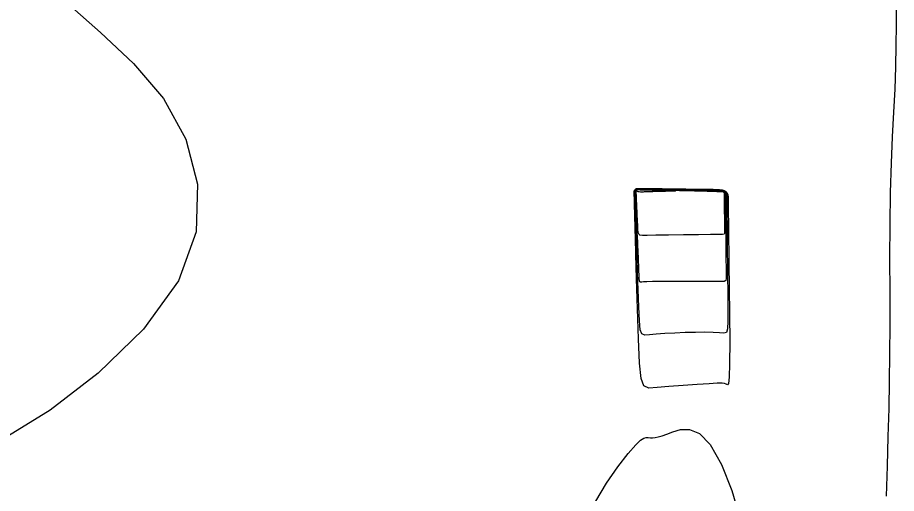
# Model space of a CAD drawing. Extents: x 2566142 to 2571431, y 418755 to 421584.
# Drawn here: x 2569119.4 to 2569421.2, y 419587 to 419750.1 of the extents above; entities that cross this region are included whole.
import ezdxf

# ---------------------------------------------------------------- set-up
doc = ezdxf.new("R2010")
doc.units = 0
doc.layers.add('Contour_ADS_Major', color=7, linetype='Continuous')
doc.layers.add('Contour_ADS_Minor', color=7, linetype='Continuous')

msp = doc.modelspace()

# ---------------------------------------------------------------- linework, layer by layer
at = {"layer": 'Contour_ADS_Major'}
for points in [[(2569362.61, 419673.81), (2569362.61, 419673.31), (2569362.61, 419672.74), (2569362.62, 419672.09), (2569362.62, 419671.32), (2569362.62, 419670.41), (2569362.63, 419669.34), (2569362.64, 419668.1), (2569362.65, 419666.66), (2569362.67, 419665.04), (2569362.69, 419663.39), (2569362.7, 419661.89), (2569362.69, 419660.72), (2569362.6, 419660.02), (2569362.09, 419659.69), (2569360.78, 419659.62), (2569358.27, 419659.65), (2569354.34, 419659.68), (2569349.57, 419659.69), (2569344.7, 419659.67), (2569340.46, 419659.65), (2569337.43, 419659.61), (2569335.5, 419659.56), (2569334.36, 419659.51), (2569333.72, 419659.46), (2569333.32, 419659.43), (2569333.09, 419659.54), (2569332.96, 419659.89), (2569332.88, 419660.63), (2569332.82, 419661.81), (2569332.77, 419663.32), (2569332.72, 419664.98), (2569332.66, 419666.62), (2569332.61, 419668.08), (2569332.55, 419669.38), (2569332.5, 419670.55), (2569332.45, 419671.61), (2569332.39, 419672.61), (2569332.35, 419673.56), (2569332.3, 419674.45), (2569332.25, 419675.31), (2569332.21, 419676.13), (2569332.17, 419676.93), (2569332.13, 419677.73), (2569332.09, 419678.53), (2569332.05, 419679.34), (2569332.01, 419680.15), (2569331.97, 419680.96), (2569331.93, 419681.75), (2569331.91, 419682.51), (2569331.88, 419683.24), (2569331.86, 419683.94), (2569331.84, 419684.61), (2569331.82, 419685.25), (2569331.79, 419685.84), (2569331.77, 419686.37), (2569331.75, 419686.83), (2569331.73, 419687.2), (2569331.71, 419687.51), (2569331.7, 419687.8), (2569331.69, 419688.09), (2569331.68, 419688.41), (2569331.67, 419688.76), (2569331.65, 419689.12), (2569331.64, 419689.48), (2569331.63, 419689.85), (2569331.62, 419690.19), (2569331.62, 419690.51), (2569331.64, 419690.77), (2569331.68, 419690.98), (2569331.73, 419691.13), (2569331.81, 419691.24), (2569331.89, 419691.31), (2569331.98, 419691.35), (2569332.11, 419691.37), (2569332.28, 419691.38), (2569332.53, 419691.37), (2569332.86, 419691.36), (2569333.25, 419691.35), (2569333.69, 419691.34), (2569334.15, 419691.33), (2569334.6, 419691.32), (2569335.07, 419691.32), (2569335.57, 419691.31), (2569336.13, 419691.3), (2569336.75, 419691.28), (2569337.44, 419691.26), (2569338.2, 419691.24), (2569339.04, 419691.23), (2569339.93, 419691.21), (2569340.88, 419691.2), (2569341.84, 419691.18), (2569342.8, 419691.16), (2569343.74, 419691.14), (2569344.69, 419691.12), (2569345.7, 419691.09), (2569346.81, 419691.07), (2569348.04, 419691.05), (2569349.37, 419691.03), (2569350.73, 419691.01), (2569352.07, 419690.98)], [(2569352.07, 419690.98), (2569353.35, 419690.96), (2569354.56, 419690.93), (2569355.67, 419690.9), (2569356.68, 419690.87), (2569357.58, 419690.84), (2569358.39, 419690.81), (2569359.13, 419690.79), (2569359.8, 419690.78), (2569360.43, 419690.76), (2569360.99, 419690.74), (2569361.48, 419690.68), (2569361.86, 419690.57), (2569362.13, 419690.4), (2569362.29, 419690.19), (2569362.39, 419689.93), (2569362.44, 419689.66), (2569362.47, 419689.37), (2569362.49, 419689.09), (2569362.49, 419688.83), (2569362.5, 419688.61), (2569362.5, 419688.43), (2569362.5, 419688.26), (2569362.5, 419688.07), (2569362.51, 419687.82), (2569362.51, 419687.5), (2569362.51, 419687.13), (2569362.52, 419686.74), (2569362.52, 419686.38), (2569362.53, 419686.06), (2569362.53, 419685.75), (2569362.53, 419685.38), (2569362.53, 419684.9), (2569362.53, 419684.27), (2569362.54, 419683.54), (2569362.54, 419682.81), (2569362.55, 419682.15), (2569362.55, 419681.62), (2569362.55, 419681.2), (2569362.56, 419680.87), (2569362.56, 419680.57), (2569362.57, 419680.3), (2569362.57, 419680.02), (2569362.57, 419679.72), (2569362.58, 419679.4), (2569362.58, 419679.04), (2569362.58, 419678.67), (2569362.58, 419678.29), (2569362.59, 419677.94), (2569362.59, 419677.62), (2569362.59, 419677.33), (2569362.6, 419677.05), (2569362.6, 419676.77), (2569362.6, 419676.46), (2569362.6, 419676.14), (2569362.61, 419675.8), (2569362.61, 419675.44), (2569362.61, 419675.07), (2569362.61, 419674.68), (2569362.61, 419674.26), (2569362.61, 419673.81), (2569362.61, 419673.81)]]:
    msp.add_lwpolyline(points, dxfattribs=at)
at = {"layer": 'Contour_ADS_Minor'}
for points in [[(2569119.42, 419788.89), (2569120.59, 419781.21), (2569123.27, 419772.64), (2569128.58, 419763.66), (2569137.2, 419754.57), (2569147.97, 419745.01), (2569159.28, 419734.46), (2569169.53, 419722.39), (2569177.21, 419708.46), (2569181.26, 419693.03), (2569180.72, 419676.65), (2569174.64, 419659.86), (2569162.68, 419643.33), (2569147.08, 419628.16), (2569130.67, 419615.56), (2569116.32, 419606.75)], [(2569418.4, 419606.5), (2569418.66, 419616.09), (2569418.85, 419625.34), (2569418.97, 419634.75), (2569419.02, 419644.83), (2569419.01, 419655.9), (2569418.97, 419667.54), (2569419, 419679.18), (2569419.14, 419690.22), (2569419.46, 419700.22), (2569419.88, 419709.29), (2569420.33, 419717.67), (2569420.72, 419725.62), (2569420.98, 419733.31), (2569421.13, 419740.67), (2569421.18, 419747.56), (2569421.15, 419753.83)], [(2569363.55, 419674.98), (2569363.55, 419674.91), (2569363.55, 419674.83), (2569363.55, 419674.74), (2569363.55, 419674.64), (2569363.56, 419674.38), (2569363.57, 419673.31), (2569363.61, 419670.64), (2569363.68, 419665.57), (2569363.79, 419657.72), (2569363.89, 419648.32), (2569363.95, 419639.02), (2569363.92, 419631.45), (2569363.76, 419626.84), (2569363.48, 419624.72), (2569363.13, 419624.22), (2569362.71, 419624.45), (2569362.2, 419624.68), (2569361.3, 419624.77), (2569359.64, 419624.73), (2569356.86, 419624.58), (2569352.77, 419624.32), (2569347.93, 419624), (2569343.09, 419623.64), (2569338.98, 419623.28), (2569336.17, 419623.09), (2569334.47, 419623.83), (2569333.54, 419626.37), (2569333.02, 419631.62), (2569332.6, 419640.02), (2569332.24, 419650.24), (2569331.95, 419660.51), (2569331.73, 419669.07), (2569331.6, 419674.59), (2569331.52, 419677.5), (2569331.49, 419678.67), (2569331.48, 419678.95), (2569331.47, 419679.09), (2569331.47, 419679.21), (2569331.46, 419679.33), (2569331.45, 419679.45), (2569331.45, 419679.56), (2569331.44, 419679.67), (2569331.44, 419679.77), (2569331.43, 419679.88), (2569331.43, 419680.01), (2569331.42, 419680.23), (2569331.4, 419680.65), (2569331.39, 419681.36), (2569331.36, 419682.41), (2569331.33, 419683.65), (2569331.3, 419684.89), (2569331.27, 419685.93), (2569331.25, 419686.62), (2569331.24, 419687.02), (2569331.24, 419687.21), (2569331.23, 419687.29), (2569331.23, 419687.35), (2569331.23, 419687.44), (2569331.22, 419687.62), (2569331.21, 419687.94), (2569331.2, 419688.42), (2569331.18, 419688.99), (2569331.17, 419689.56), (2569331.16, 419690.04), (2569331.15, 419690.37), (2569331.15, 419690.58), (2569331.18, 419690.71), (2569331.23, 419690.84), (2569331.32, 419690.99), (2569331.43, 419691.16), (2569331.58, 419691.32), (2569331.74, 419691.46), (2569331.92, 419691.54), (2569332.1, 419691.58), (2569332.28, 419691.59), (2569332.43, 419691.59), (2569332.56, 419691.59), (2569332.71, 419691.59), (2569332.95, 419691.59), (2569333.33, 419691.58), (2569333.89, 419691.57), (2569334.55, 419691.57), (2569335.21, 419691.56), (2569335.78, 419691.55), (2569336.21, 419691.55), (2569336.61, 419691.54), (2569337.14, 419691.53), (2569337.99, 419691.52), (2569339.24, 419691.51), (2569340.73, 419691.49), (2569342.22, 419691.47), (2569343.49, 419691.46), (2569344.37, 419691.44), (2569345.07, 419691.43), (2569345.89, 419691.42), (2569347.12, 419691.41), (2569348.93, 419691.39), (2569351.1, 419691.36), (2569353.27, 419691.33), (2569355.1, 419691.31)], [(2569363.08, 419674.39), (2569363.08, 419674.11), (2569363.08, 419673.79), (2569363.09, 419673.42), (2569363.09, 419672.98), (2569363.09, 419672.4), (2569363.1, 419671.33), (2569363.12, 419669.37), (2569363.16, 419666.12), (2569363.23, 419661.38), (2569363.29, 419655.85), (2569363.32, 419650.45), (2569363.31, 419646.08), (2569363.18, 419643.43), (2569362.79, 419642.21), (2569361.95, 419641.92), (2569360.49, 419642.05), (2569358.27, 419642.18), (2569355.44, 419642.23), (2569352.17, 419642.2), (2569348.66, 419642.11), (2569345.1, 419641.97), (2569341.71, 419641.78), (2569338.72, 419641.57), (2569336.35, 419641.37), (2569334.75, 419641.26), (2569333.78, 419641.68), (2569333.25, 419643.13), (2569332.95, 419646.12), (2569332.71, 419650.91), (2569332.51, 419656.78), (2569332.33, 419662.75), (2569332.2, 419667.85), (2569332.1, 419671.34), (2569332.04, 419673.44), (2569331.99, 419674.61), (2569331.96, 419675.28), (2569331.93, 419675.85), (2569331.91, 419676.38), (2569331.88, 419676.89), (2569331.85, 419677.38), (2569331.83, 419677.84), (2569331.81, 419678.3), (2569331.78, 419678.75), (2569331.76, 419679.2), (2569331.74, 419679.67), (2569331.71, 419680.19), (2569331.69, 419680.8), (2569331.66, 419681.55), (2569331.63, 419682.46), (2569331.61, 419683.45), (2569331.58, 419684.42), (2569331.56, 419685.27), (2569331.54, 419685.94), (2569331.52, 419686.43), (2569331.5, 419686.79), (2569331.49, 419687.06), (2569331.48, 419687.27), (2569331.47, 419687.48), (2569331.46, 419687.71), (2569331.45, 419688.02), (2569331.44, 419688.41), (2569331.43, 419688.87), (2569331.41, 419689.34), (2569331.4, 419689.76), (2569331.39, 419690.11), (2569331.39, 419690.38), (2569331.4, 419690.61), (2569331.43, 419690.8), (2569331.5, 419690.98), (2569331.58, 419691.15), (2569331.69, 419691.28), (2569331.81, 419691.38), (2569331.95, 419691.45), (2569332.11, 419691.48), (2569332.28, 419691.49), (2569332.48, 419691.48), (2569332.71, 419691.48), (2569332.98, 419691.47), (2569333.32, 419691.46), (2569333.74, 419691.46), (2569334.25, 419691.45), (2569334.81, 419691.44), (2569335.39, 419691.43), (2569335.96, 419691.42), (2569336.48, 419691.41), (2569337.02, 419691.4), (2569337.67, 419691.39), (2569338.51, 419691.37), (2569339.59, 419691.36), (2569340.8, 419691.34), (2569342.03, 419691.33), (2569343.14, 419691.31), (2569344.05, 419691.29), (2569344.88, 419691.28), (2569345.8, 419691.26), (2569346.96, 419691.24), (2569348.49, 419691.22), (2569350.23, 419691.19), (2569352, 419691.17), (2569353.58, 419691.15)], [(2569332, 419686.6), (2569331.98, 419687.13), (2569331.95, 419687.55), (2569331.94, 419687.89), (2569331.92, 419688.17), (2569331.91, 419688.41), (2569331.91, 419688.64), (2569331.9, 419688.9), (2569331.89, 419689.2), (2569331.87, 419689.58), (2569331.85, 419690), (2569331.84, 419690.4), (2569331.84, 419690.74), (2569331.86, 419690.97), (2569331.88, 419691.12), (2569331.92, 419691.2), (2569331.96, 419691.24), (2569332.02, 419691.26), (2569332.11, 419691.27), (2569332.29, 419691.27), (2569332.58, 419691.26), (2569333.01, 419691.25), (2569333.52, 419691.23), (2569334.06, 419691.22), (2569334.56, 419691.21), (2569334.96, 419691.2), (2569335.34, 419691.19), (2569335.76, 419691.18), (2569336.3, 419691.17), (2569336.3, 419691.17)], [(2569336.3, 419691.17), (2569337.02, 419691.15), (2569337.86, 419691.12), (2569338.73, 419691.1), (2569339.56, 419691.08), (2569340.28, 419691.06), (2569340.95, 419691.05), (2569341.65, 419691.03), (2569342.45, 419691.02), (2569343.42, 419690.99), (2569344.5, 419690.96), (2569345.6, 419690.93), (2569346.65, 419690.9), (2569347.6, 419690.88), (2569348.5, 419690.86), (2569349.46, 419690.85), (2569350.56, 419690.82), (2569351.86, 419690.79), (2569353.31, 419690.75), (2569354.79, 419690.7), (2569356.21, 419690.66), (2569357.49, 419690.62), (2569358.6, 419690.59), (2569359.54, 419690.56), (2569360.29, 419690.54), (2569360.86, 419690.53), (2569361.27, 419690.51), (2569361.56, 419690.48), (2569361.75, 419690.43), (2569361.88, 419690.34), (2569361.96, 419690.22), (2569362.01, 419690.04), (2569362.03, 419689.8), (2569362.05, 419689.49), (2569362.05, 419689.14), (2569362.06, 419688.79), (2569362.06, 419688.48), (2569362.06, 419688.22), (2569362.06, 419688.01), (2569362.07, 419687.83), (2569362.07, 419687.66), (2569362.07, 419687.48), (2569362.07, 419687.29), (2569362.08, 419687.07), (2569362.08, 419686.83), (2569362.08, 419686.55), (2569362.08, 419686.19), (2569362.08, 419685.7), (2569362.09, 419685.02), (2569362.09, 419684.13), (2569362.09, 419683.13), (2569362.1, 419682.16), (2569362.1, 419681.35), (2569362.11, 419680.82), (2569362.11, 419680.51), (2569362.11, 419680.36), (2569362.11, 419680.28), (2569362.11, 419680.22), (2569362.11, 419680.12), (2569362.11, 419679.95), (2569362.11, 419679.69), (2569362.12, 419679.3), (2569362.12, 419678.85), (2569362.12, 419678.4), (2569362.12, 419678.03), (2569362.12, 419677.78), (2569362.13, 419677.61), (2569362.13, 419677.46), (2569362.13, 419677.27), (2569362.13, 419676.99), (2569362.13, 419676.66), (2569362.12, 419676.34), (2569362.11, 419676.07), (2569362.02, 419675.9), (2569361.49, 419675.8), (2569360.09, 419675.75), (2569357.39, 419675.71), (2569353.17, 419675.66), (2569348.07, 419675.6), (2569342.92, 419675.54), (2569338.56, 419675.48), (2569335.63, 419675.45), (2569333.95, 419675.47), (2569333.14, 419675.57), (2569332.8, 419675.79), (2569332.62, 419676.17), (2569332.51, 419676.69), (2569332.45, 419677.37), (2569332.4, 419678.19), (2569332.35, 419679.15), (2569332.3, 419680.16), (2569332.25, 419681.12), (2569332.21, 419681.94), (2569332.18, 419682.56), (2569332.16, 419683.03), (2569332.14, 419683.46), (2569332.12, 419683.95), (2569332.1, 419684.56), (2569332.07, 419685.25), (2569332.03, 419685.95), (2569332, 419686.6)], [(2569353.58, 419691.15), (2569354.84, 419691.13), (2569355.81, 419691.11), (2569356.55, 419691.09), (2569357.15, 419691.07), (2569357.68, 419691.05), (2569358.18, 419691.04), (2569358.71, 419691.03), (2569359.31, 419691.02), (2569360, 419691), (2569360.72, 419690.96), (2569361.4, 419690.87), (2569361.98, 419690.71), (2569362.38, 419690.46), (2569362.63, 419690.16), (2569362.78, 419689.83), (2569362.85, 419689.52), (2569362.9, 419689.26), (2569362.92, 419689.05), (2569362.93, 419688.88), (2569362.93, 419688.75), (2569362.93, 419688.63), (2569362.93, 419688.5), (2569362.94, 419688.3), (2569362.94, 419687.99), (2569362.95, 419687.52), (2569362.95, 419686.97), (2569362.96, 419686.42), (2569362.97, 419685.93), (2569362.97, 419685.57), (2569362.97, 419685.3), (2569362.98, 419685.05), (2569362.98, 419684.77), (2569362.98, 419684.4), (2569362.98, 419683.96), (2569362.98, 419683.47), (2569362.99, 419682.95), (2569362.99, 419682.42), (2569363, 419681.89), (2569363.01, 419681.37), (2569363.01, 419680.87), (2569363.02, 419680.38), (2569363.03, 419679.91), (2569363.03, 419679.49), (2569363.04, 419679.11), (2569363.04, 419678.78), (2569363.04, 419678.48), (2569363.05, 419678.18), (2569363.05, 419677.85), (2569363.06, 419677.47), (2569363.06, 419677.06), (2569363.07, 419676.66), (2569363.07, 419676.3), (2569363.08, 419675.99), (2569363.08, 419675.75), (2569363.08, 419675.53), (2569363.08, 419675.32), (2569363.08, 419675.11), (2569363.08, 419674.89), (2569363.08, 419674.65), (2569363.08, 419674.39), (2569363.08, 419674.39)], [(2569355.1, 419691.31), (2569356.34, 419691.3), (2569357.06, 419691.29), (2569357.43, 419691.28), (2569357.61, 419691.27), (2569357.77, 419691.27), (2569357.97, 419691.26), (2569358.3, 419691.26), (2569358.82, 419691.25), (2569359.57, 419691.24), (2569360.45, 419691.19), (2569361.33, 419691.07), (2569362.09, 419690.86), (2569362.63, 419690.53), (2569362.97, 419690.13), (2569363.16, 419689.72), (2569363.27, 419689.38), (2569363.32, 419689.14), (2569363.35, 419689), (2569363.37, 419688.92), (2569363.37, 419688.88), (2569363.37, 419688.84), (2569363.37, 419688.75), (2569363.37, 419688.54), (2569363.38, 419688.15), (2569363.38, 419687.54), (2569363.39, 419686.82), (2569363.4, 419686.09), (2569363.41, 419685.48), (2569363.42, 419685.08), (2569363.42, 419684.85), (2569363.42, 419684.73), (2569363.42, 419684.64), (2569363.42, 419684.54), (2569363.42, 419684.38), (2569363.43, 419684.13), (2569363.43, 419683.75), (2569363.44, 419683.22), (2569363.45, 419682.59), (2569363.46, 419681.88), (2569363.47, 419681.16), (2569363.48, 419680.46), (2569363.49, 419679.81), (2569363.49, 419679.26), (2569363.5, 419678.82), (2569363.5, 419678.52), (2569363.51, 419678.3), (2569363.51, 419678.07), (2569363.51, 419677.76), (2569363.52, 419677.31), (2569363.53, 419676.79), (2569363.54, 419676.26), (2569363.54, 419675.82), (2569363.55, 419675.52), (2569363.55, 419675.35), (2569363.55, 419675.25), (2569363.55, 419675.2), (2569363.55, 419675.15), (2569363.55, 419675.09), (2569363.55, 419675.04), (2569363.55, 419674.98), (2569363.55, 419674.98)], [(2569317.93, 419584.37), (2569321.59, 419590.46), (2569325.55, 419596.13), (2569329.1, 419600.69), (2569331.67, 419603.67), (2569333.37, 419605.28), (2569334.49, 419605.96), (2569335.28, 419606.11), (2569335.99, 419606.1), (2569336.72, 419606.05), (2569337.49, 419606.03), (2569338.38, 419606.11), (2569339.42, 419606.34), (2569340.71, 419606.74), (2569342.36, 419607.31), (2569344.45, 419608.05), (2569347.05, 419608.84), (2569350.11, 419608.95), (2569353.54, 419607.52), (2569357.26, 419603.7), (2569361.11, 419596.94), (2569364.71, 419587.98), (2569367.63, 419577.85)], [(2569417.77, 419586), (2569418.1, 419596.29), (2569418.4, 419606.5)]]:
    msp.add_lwpolyline(points, dxfattribs=at)
msp.add_lwpolyline([(2569336.47, 419691.04), (2569337.29, 419691.01), (2569338.28, 419690.98), (2569339.26, 419690.96), (2569340.08, 419690.93), (2569340.63, 419690.91), (2569341.02, 419690.9), (2569341.46, 419690.89), (2569342.11, 419690.87), (2569343.09, 419690.84), (2569344.16, 419690.8), (2569345.02, 419690.75), (2569345.36, 419690.7), (2569344.96, 419690.66), (2569344.03, 419690.61), (2569342.9, 419690.58), (2569341.86, 419690.55), (2569341.18, 419690.53), (2569340.8, 419690.52), (2569340.62, 419690.52), (2569340.53, 419690.51), (2569340.44, 419690.51), (2569340.25, 419690.51), (2569339.92, 419690.5), (2569339.36, 419690.48), (2569338.54, 419690.46), (2569337.58, 419690.44), (2569336.61, 419690.41), (2569335.8, 419690.39), (2569335.24, 419690.37), (2569334.86, 419690.36), (2569334.57, 419690.35), (2569334.25, 419690.33), (2569333.82, 419690.32), (2569333.34, 419690.32), (2569332.87, 419690.35), (2569332.48, 419690.42), (2569332.23, 419690.55), (2569332.1, 419690.71), (2569332.05, 419690.87), (2569332.03, 419691.01), (2569332.03, 419691.09), (2569332.03, 419691.14), (2569332.03, 419691.16), (2569332.04, 419691.16), (2569332.05, 419691.17), (2569332.11, 419691.16), (2569332.29, 419691.16), (2569332.63, 419691.15), (2569333.16, 419691.13), (2569333.79, 419691.12), (2569334.43, 419691.1), (2569334.96, 419691.08), (2569335.32, 419691.07), (2569335.6, 419691.06), (2569335.94, 419691.05), (2569336.47, 419691.04)], close=True, dxfattribs=at)

doc.saveas('drawing.dxf')
